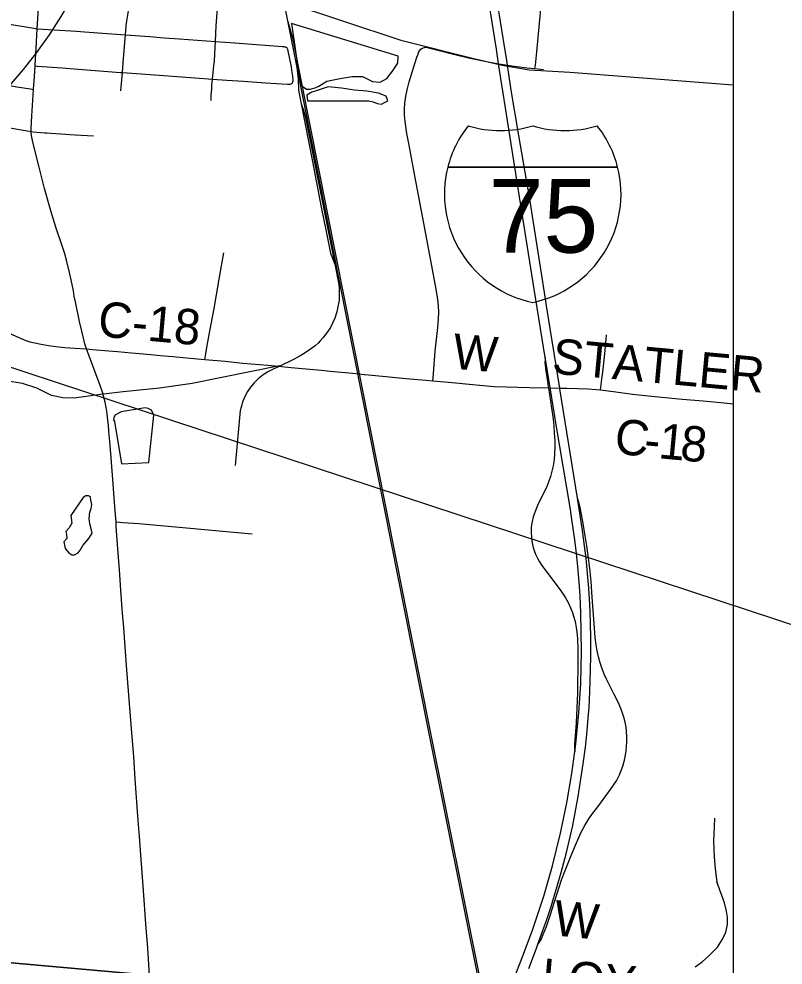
# Model space of a CAD drawing. Extents: x -87 to 2145, y -2128 to 440.
# Drawn here: x 251.46 to 283.92, y 71.9 to 112.08 of the extents above; entities that cross this region are included whole.
import ezdxf

# ---------------------------------------------------------------- set-up
doc = ezdxf.new("R2010")
doc.units = 0
for name, color, linetype in [('Default', 7, 'Continuous'), ('GM_X_City_Street', 7, 'Continuous'), ('GM_X_County_Road', 7, 'Continuous'), ('GM_X_County_Road_Text', 7, 'Continuous'), ('GM_X_Interchange_Ramps', 7, 'Continuous'), ('GM_X_Interstate_Route', 7, 'Continuous'), ('GM_X_Interstate_Shield', 7, 'Continuous'), ('GM_X_Minor_Lake', 7, 'Continuous'), ('GM_X_Minor_River', 7, 'Continuous'), ('GM_X_Rail_Line', 7, 'Continuous'), ('GM_X_Township_Road', 7, 'Continuous'), ('GM_X_Township_Text', 7, 'Continuous'), ('SH_Text', 7, 'Continuous')]:
    doc.layers.add(name, color=color, linetype=linetype)

msp = doc.modelspace()

# ---------------------------------------------------------------- linework, layer by layer
at = {"layer": 'Default'}
msp.add_line((231.152, 103.866), (477.339, 22.758), dxfattribs=at)
msp.add_circle((236.895, 122.092), 19.11, dxfattribs=at)
at = {"layer": 'GM_X_City_Street'}
for points in [[(255.783, 109.025), (255.85, 109.807), (255.878, 110.211), (255.891, 110.397), (255.976, 111.412), (255.992, 111.598), (256.006, 111.725), (256.017, 111.807), (256.041, 111.986), (256.078, 112.234), (256.126, 112.529), (256.165, 112.754), (256.187, 112.877), (256.209, 112.985), (256.223, 113.056), (256.241, 113.139), (256.25, 113.177), (256.267, 113.247), (256.297, 113.368), (256.321, 113.462)], [(259.617, 108.613), (259.626, 108.827), (259.644, 109.127), (259.654, 109.251), (259.668, 109.397), (259.681, 109.525), (259.741, 110.084), (259.759, 110.292), (259.793, 110.887), (259.803, 111.127), (259.838, 111.79), (259.873, 112.346), (259.901, 112.634), (259.929, 112.9), (259.937, 112.973)], [(273.378, 109.969), (273.384, 110.028), (273.393, 110.12), (273.451, 110.68), (273.615, 112.358), (273.662, 112.885)], [(249.92, 112.037), (252.083, 111.687), (252.234, 111.663), (253.897, 111.556), (254.24, 111.532), (255.976, 111.412), (257.017, 111.333), (257.63, 111.279), (258.27, 111.235), (259.803, 111.127), (260.623, 111.069), (262.465, 110.924), (262.644, 110.911), (262.69, 110.907), (262.712, 110.905), (262.744, 110.9), (262.764, 110.896), (262.793, 110.888), (262.813, 110.877), (262.832, 110.862)], [(263.049, 109.343), (263.064, 109.359), (263.075, 109.373), (263.086, 109.39), (263.096, 109.418), (263.1, 109.44), (263.102, 109.461), (263.099, 109.528), (263.095, 109.579), (263.088, 109.647), (263.079, 109.732), (263.053, 109.907), (263.031, 110.049), (262.982, 110.316), (262.936, 110.531), (262.914, 110.631), (262.907, 110.663), (262.899, 110.699), (262.893, 110.726), (262.883, 110.764), (262.876, 110.79), (262.866, 110.812), (262.85, 110.84), (262.832, 110.862)], [(269.042, 96.711), (269.051, 96.832), (269.064, 97.027), (269.142, 97.97), (269.244, 98.981), (269.274, 99.325), (269.29, 99.625), (269.282, 99.9), (269.255, 100.166), (269.184, 100.606), (269.02, 101.441), (268.652, 103.407), (268.426, 104.599), (268.233, 105.646), (268.029, 106.726), (267.941, 107.21), (267.861, 107.727), (267.836, 108.002), (267.833, 108.246), (267.849, 108.506), (267.885, 108.798), (267.958, 109.131), (268.038, 109.41), (268.362, 110.458), (268.409, 110.582), (268.435, 110.65), (268.473, 110.725), (268.527, 110.791), (268.585, 110.845)], [(268.585, 110.845), (268.678, 110.867), (268.758, 110.876), (268.859, 110.859), (269.193, 110.774), (269.974, 110.565), (270.548, 110.433), (271.315, 110.272), (271.834, 110.176), (271.935, 110.157), (272.209, 110.111), (272.291, 110.097), (273.025, 110.001), (273.378, 109.969), (273.745, 109.935)], [(247.313, 109.848), (247.415, 109.831), (248.549, 109.651), (249.365, 109.52), (249.559, 109.489), (251.228, 109.222), (251.363, 109.201), (251.948, 109.106), (252.078, 109.085)], [(252.139, 110.087), (252.237, 110.079), (253.289, 110.001), (254.154, 109.939), (255.773, 109.812), (255.85, 109.807), (256.452, 109.762), (258.178, 109.639), (259.681, 109.525), (260.288, 109.48), (260.994, 109.432), (261.934, 109.362), (262.867, 109.306), (262.898, 109.306), (262.929, 109.306), (262.958, 109.309), (262.974, 109.311), (263.003, 109.318), (263.034, 109.332), (263.049, 109.343)], [(247.224, 108.064), (247.359, 108.043), (248.394, 107.885), (249.285, 107.746), (250.173, 107.608), (251.151, 107.44), (251.973, 107.299), (252.062, 107.287), (252.216, 107.271), (252.388, 107.255), (252.56, 107.244), (252.647, 107.24), (252.814, 107.23), (253.445, 107.19), (253.625, 107.178), (253.849, 107.164), (254.624, 107.119)], [(259.349, 97.616), (259.467, 98.285), (259.548, 98.753), (259.747, 99.782), (259.965, 101.024), (260.104, 101.829), (260.163, 102.153)], [(255.582, 90.716), (255.865, 90.696), (256.553, 90.647), (261.37, 90.217)]]:
    msp.add_lwpolyline(points, dxfattribs=at)
at = {"layer": 'GM_X_County_Road'}
for points in [[(252.234, 111.663), (252.349, 113.448), (252.393, 114.227)], [(252.139, 110.087), (252.141, 110.127), (252.182, 110.846), (252.234, 111.663)], [(252.078, 109.085), (252.091, 109.293), (252.117, 109.621), (252.139, 110.087)], [(251.973, 107.299), (251.971, 107.391), (251.99, 107.709), (252.008, 107.954), (252.078, 109.085)], [(253.269, 102.529), (253.227, 102.651), (253.113, 102.986), (253.02, 103.236), (252.817, 103.932), (252.542, 104.884), (252.316, 105.786), (252.098, 106.626), (252.029, 106.911), (251.988, 107.134), (251.974, 107.262), (251.973, 107.299)], [(254.324, 98.063), (254.255, 98.284), (254.121, 98.819), (254.028, 99.226), (253.856, 100.068), (253.808, 100.309), (253.77, 100.532), (253.673, 101.005), (253.602, 101.312), (253.494, 101.774), (253.405, 102.107), (253.327, 102.358), (253.269, 102.529)], [(250.696, 98.974), (250.827, 98.885), (250.955, 98.802), (251.146, 98.691), (251.346, 98.596), (251.544, 98.508), (251.748, 98.428), (251.913, 98.372), (252.125, 98.322), (252.396, 98.266), (252.711, 98.214), (253.026, 98.175), (253.411, 98.133), (253.837, 98.1), (254.324, 98.063)], [(255.077, 95.966), (255.001, 96.224), (254.909, 96.506), (254.324, 98.063)], [(254.324, 98.063), (254.586, 98.044), (255.271, 97.985), (255.647, 97.953), (256.235, 97.9), (257.052, 97.83), (257.46, 97.792), (257.999, 97.744), (258.734, 97.676), (259.349, 97.616)], [(259.349, 97.616), (260.221, 97.541), (260.971, 97.468), (262.032, 97.374), (262.341, 97.343), (263.027, 97.274), (263.484, 97.234), (264.316, 97.157), (264.674, 97.117), (265.632, 97.034)], [(265.632, 97.034), (265.903, 97.003), (266.123, 96.979)], [(266.123, 96.979), (266.147, 96.976), (266.898, 96.916), (267.893, 96.817), (268.743, 96.739), (269.042, 96.711)], [(269.042, 96.711), (269.853, 96.633), (270.881, 96.535), (271.65, 96.476), (272.159, 96.455), (273.143, 96.434), (273.954, 96.414), (274.028, 96.413), (274.436, 96.403)], [(274.436, 96.403), (274.525, 96.402), (274.733, 96.399), (275.633, 96.372), (276.155, 96.328)], [(276.155, 96.328), (276.711, 96.253), (277.523, 96.142), (278.323, 96.055), (279.058, 95.992), (279.629, 95.938), (280.528, 95.857), (281.409, 95.775), (281.801, 95.738)], [(255.582, 90.716), (255.574, 90.856), (255.504, 91.722), (255.452, 92.343), (255.41, 92.882), (255.37, 93.438), (255.312, 94.141), (255.277, 94.566), (255.255, 94.827), (255.239, 95.023), (255.205, 95.318), (255.166, 95.578), (255.119, 95.804), (255.077, 95.966)], [(256.154, 83.007), (256.046, 84.43), (255.972, 85.411), (255.907, 86.228), (255.856, 86.849), (255.802, 87.601), (255.722, 88.68), (255.662, 89.58), (255.592, 90.528), (255.582, 90.716)], [(257.011, 71.428), (257.009, 71.454), (256.927, 72.617), (256.852, 73.648), (256.743, 75.071), (256.636, 76.576), (256.577, 77.361), (256.523, 78.031), (256.395, 79.796), (256.331, 80.762), (256.253, 81.76), (256.154, 83.007)]]:
    msp.add_lwpolyline(points, dxfattribs=at)
at = {"layer": 'GM_X_Interchange_Ramps'}
for points in [[(273.814, 97.695), (273.804, 97.585), (273.803, 97.494), (273.845, 97.129), (273.91, 96.679), (273.944, 96.472), (273.954, 96.414)], [(273.954, 96.414), (274.079, 95.563), (274.146, 95.076), (274.175, 94.798), (274.199, 94.487), (274.215, 94.16), (274.22, 93.897), (274.213, 93.618), (274.189, 93.357), (274.146, 93.098), (274.098, 92.873), (274.036, 92.652), (273.969, 92.45), (273.877, 92.221), (273.765, 91.984), (273.519, 91.483), (273.425, 91.273), (273.366, 91.12), (273.307, 90.932), (273.259, 90.741), (273.232, 90.596), (273.218, 90.466), (273.216, 90.269), (273.225, 90.072), (273.241, 89.909), (273.266, 89.764), (273.298, 89.636), (273.338, 89.511), (273.405, 89.344), (273.483, 89.181), (273.571, 89.023), (273.668, 88.872), (273.793, 88.699), (274.407, 87.888), (274.576, 87.645), (274.673, 87.493), (274.786, 87.293), (274.891, 87.07), (274.969, 86.872), (275.02, 86.716), (275.079, 86.494), (275.129, 86.237), (275.154, 86.041), (275.178, 85.763), (275.197, 85.32), (275.204, 84.91), (275.178, 83.466), (275.124, 82.184), (275.055, 81.284), (275.053, 81.212), (275.053, 81.116), (275.072, 80.963)], [(273.491, 72.74), (273.557, 72.853), (273.62, 72.961), (273.722, 73.192), (273.862, 73.542), (274.021, 74.008), (274.511, 75.516), (274.655, 75.914), (274.881, 76.485), (275.05, 76.887), (275.326, 77.519), (275.492, 77.829), (275.664, 78.107), (275.835, 78.348), (276.001, 78.567), (276.588, 79.358), (276.837, 79.719), (276.911, 79.858), (276.966, 79.984), (277.104, 80.347), (277.18, 80.601), (277.224, 80.817), (277.25, 80.994), (277.269, 81.164), (277.286, 81.39), (277.281, 81.61), (277.269, 81.818), (277.245, 81.996), (277.221, 82.139), (277.191, 82.275), (277.156, 82.43), (277.102, 82.596), (277.031, 82.798), (276.918, 83.059), (276.746, 83.392), (276.542, 83.788), (276.423, 84.018), (276.32, 84.247), (276.225, 84.485), (276.14, 84.732), (276.074, 84.986), (276.018, 85.243), (275.974, 85.501), (275.936, 85.811), (275.901, 86.203), (275.812, 87.528), (275.761, 88.183), (275.719, 88.607), (275.664, 89.079), (275.578, 89.697), (275.472, 90.377), (275.409, 90.741), (275.298, 91.332), (275.288, 91.372), (275.238, 91.555), (275.181, 91.726)]]:
    msp.add_lwpolyline(points, dxfattribs=at)
at = {"layer": 'GM_X_Interstate_Route'}
for points in [[(273.814, 97.695), (273.345, 100.607), (272.681, 104.79), (272.164, 108.036), (271.834, 110.176), (271.802, 110.384), (271.738, 110.801), (271.269, 113.719)], [(273.824, 100.189), (273.16, 104.422), (272.689, 107.136), (272.371, 109.062), (272.209, 110.111), (272.177, 110.317), (272.031, 111.267), (271.667, 113.492)], [(274.44, 96.377), (274.436, 96.403), (273.869, 99.902), (273.824, 100.189)], [(275.072, 80.963), (275.116, 81.3), (275.246, 82.607), (275.324, 83.852), (275.357, 85.231), (275.324, 86.839), (275.291, 87.593), (275.253, 88.166), (275.197, 88.82), (275.141, 89.376), (275.069, 89.962), (274.946, 90.823), (274.881, 91.245), (274.283, 94.838), (274.039, 96.345), (274.028, 96.413), (273.92, 97.038), (273.814, 97.695)], [(273.117, 71.758), (273.429, 72.568), (273.491, 72.74), (273.885, 73.833), (274.062, 74.379), (274.483, 75.827), (274.714, 76.682), (274.983, 77.83), (275.216, 79.054), (275.43, 80.447), (275.517, 81.147), (275.592, 81.848), (275.641, 82.386), (275.673, 82.844), (275.708, 83.515), (275.741, 84.433), (275.751, 85.023), (275.751, 85.727), (275.733, 86.481), (275.703, 87.218), (275.661, 87.906), (275.612, 88.527), (275.547, 89.179), (275.486, 89.7), (275.397, 90.35), (275.226, 91.452), (275.181, 91.726), (274.44, 96.377)], [(271.992, 70.082), (272.85, 72.25), (273.285, 73.419), (273.749, 74.821), (274.125, 76.114), (274.466, 77.5), (274.737, 78.785), (274.949, 80.031), (275.072, 80.963)]]:
    msp.add_lwpolyline(points, dxfattribs=at)
at = {"layer": 'GM_X_Interstate_Shield'}
for p, q in [((269.674, 105.786), (276.888, 105.786)), ((276.888, 105.786), (269.674, 105.786)), ((276.888, 105.786), (269.674, 105.786))]:
    msp.add_line(p, q, dxfattribs=at)
for centre, start, end in [((274.219, 104.637), 141.669, 165.8066), ((271.911, 112.027), 253.0091, 286.9909), ((274.651, 112.027), 253.0091, 286.9909), ((272.344, 104.637), 14.1934, 38.331), ((274.219, 104.637), 165.8066, 258.463), ((272.344, 104.637), 281.537, 14.1934)]:
    msp.add_arc(centre, 4.688, start, end, dxfattribs=at)
at = {"layer": 'GM_X_Minor_Lake'}
for points in [[(263.028, 111.887), (263.387, 109.433), (263.494, 109.232), (263.672, 109.099), (263.832, 109.097), (264.034, 109.154)], [(264.034, 109.154), (264.195, 109.232), (264.54, 109.436), (265.103, 109.548), (265.616, 109.63), (266.057, 109.634), (266.474, 109.418), (266.805, 109.393), (267.088, 109.549), (267.324, 109.865), (267.55, 110.201), (267.566, 110.501), (263.028, 111.887)], [(264.082, 109.033), (263.9, 108.966), (263.687, 108.839), (263.714, 108.609)], [(263.714, 108.609), (266.32, 108.6), (266.51, 108.557), (266.679, 108.485), (266.859, 108.462), (266.99, 108.53), (267.132, 108.608), (267.055, 108.799), (266.737, 108.934), (266.237, 109.011), (265.706, 109.059), (265.156, 109.137), (264.586, 109.196), (264.082, 109.033)], [(257.188, 95.259), (257.081, 95.46), (256.942, 95.532), (256.822, 95.564), (255.797, 95.4), (255.554, 95.264), (255.523, 95.235), (255.481, 95.135), (255.47, 95.055), (255.509, 94.985), (255.809, 93.189)], [(255.809, 93.189), (256.973, 93.241), (257.188, 95.259)], [(254.19, 91.754), (253.656, 90.992), (253.71, 90.661), (253.596, 90.473), (253.453, 90.315), (253.472, 90.205), (253.488, 90.014), (253.365, 89.866), (253.421, 89.585), (253.578, 89.403), (253.707, 89.321), (253.817, 89.319)], [(253.817, 89.319), (253.969, 89.406), (254.051, 89.515), (254.175, 89.723), (254.421, 90.02), (254.565, 90.237), (254.518, 90.428), (254.472, 90.639), (254.445, 90.87), (254.47, 91.139), (254.523, 91.289), (254.546, 91.458), (254.509, 91.639), (254.501, 91.779), (254.412, 91.831), (254.291, 91.823), (254.19, 91.754)]]:
    msp.add_lwpolyline(points, dxfattribs=at)
at = {"layer": 'GM_X_Minor_River'}
for points in [[(281.001, 78.135), (280.986, 77.774), (280.972, 77.464), (280.958, 77.193), (280.973, 76.823), (280.989, 76.512), (281.014, 76.161), (281.05, 75.86), (281.104, 75.438)], [(280.177, 71.825), (280.473, 72.039), (280.769, 72.293), (281.138, 72.655), (281.346, 72.991), (281.483, 73.289), (281.561, 73.627), (281.558, 73.928), (281.514, 74.189), (281.432, 74.541), (281.104, 75.438)]]:
    msp.add_lwpolyline(points, dxfattribs=at)
at = {"layer": 'GM_X_Rail_Line'}
for points in [[(273.286, 59.802), (268.826, 82.017), (263.241, 110.158), (262.671, 113.075)], [(262.717, 112.821), (267.685, 111.184), (270.775, 110.398), (271.977, 110.113), (273.133, 109.918), (274.865, 109.816), (281.801, 109.288)], [(277.052, 40.813), (276.93, 41.803), (275.866, 47.38), (273.351, 59.815), (268.89, 82.03), (263.102, 111.214), (262.888, 111.963)], [(263.241, 110.158), (263.319, 109.518), (263.333, 109.054), (263.44, 108.472)], [(263.44, 108.472), (263.927, 106.022), (264.291, 104.089), (264.506, 103.06), (264.688, 102.129), (264.87, 101.667)], [(263.44, 108.472), (263.547, 108.213), (263.629, 107.89), (264.87, 101.667)], [(264.87, 101.667), (265.042, 100.805), (265.057, 100.627), (265.06, 100.378), (265.063, 100.139), (265.008, 99.857), (264.957, 99.637), (264.877, 99.371), (264.783, 99.16), (264.686, 98.978), (264.57, 98.785), (264.386, 98.553), (264.258, 98.409), (264.164, 98.308), (264.033, 98.195), (263.843, 98.051), (263.609, 97.896), (263.357, 97.751), (263.088, 97.601), (262.534, 97.332), (262.25, 97.208), (262.053, 97.104), (261.835, 96.972), (261.623, 96.8), (261.449, 96.63), (261.293, 96.444), (261.171, 96.262), (261.08, 96.106), (260.964, 95.854), (260.891, 95.596), (260.858, 95.457), (260.637, 93.112)], [(262.528, 97.346), (258.81, 96.601), (257.43, 96.393), (255.887, 96.244), (254.922, 96.137), (253.804, 95.98), (253.314, 95.989), (252.844, 96.095), (252.211, 96.399), (251.611, 96.603), (250.911, 96.708)]]:
    msp.add_lwpolyline(points, dxfattribs=at)
at = {"layer": 'GM_X_Township_Road'}
msp.add_lwpolyline([(276.155, 96.328), (276.213, 96.782), (276.256, 97.073), (276.352, 97.852), (276.419, 98.63), (276.421, 98.661)], dxfattribs=at)
at = {"layer": 'GM_X_Township_Text'}
for points in [[(257.003, 71.468), (247.31, 72.334), (247.055, 69.415)], [(247.31, 72.334), (257.003, 71.468)]]:
    msp.add_lwpolyline(points, dxfattribs=at)
at = {"layer": 'SH_Text'}
msp.add_lwpolyline([(30, 430), (281.801, 430), (281.801, 10), (30, 10)], close=True, dxfattribs=at)

# ---------------------------------------------------------------- texts
at = {"layer": 'GM_X_County_Road_Text'}
for s, rotation, p in [('C-18', 354.9135, (254.773, 98.604)), ('W', 355.0886, (269.838, 97.232)), ('STATLER', 354.7377, (274.07, 97.029)), ('C', 352.599, (276.695, 93.651)), ('1', 354.6548, (278.589, 93.427)), ('8', 354.7342, (279.511, 93.341)), ('-', 354.4773, (277.971, 93.487)), ('W', 354.2179, (274.123, 73.168)), ('LOY', 355.0029, (273.611, 70.695))]:
    msp.add_text(s, height=1.5, rotation=rotation, dxfattribs=at).set_placement(p)
at = {"layer": 'GM_X_Interstate_Shield'}
msp.add_text('75', height=3.125, dxfattribs=at).set_placement((271.415, 102.154))

doc.saveas('drawing.dxf')
